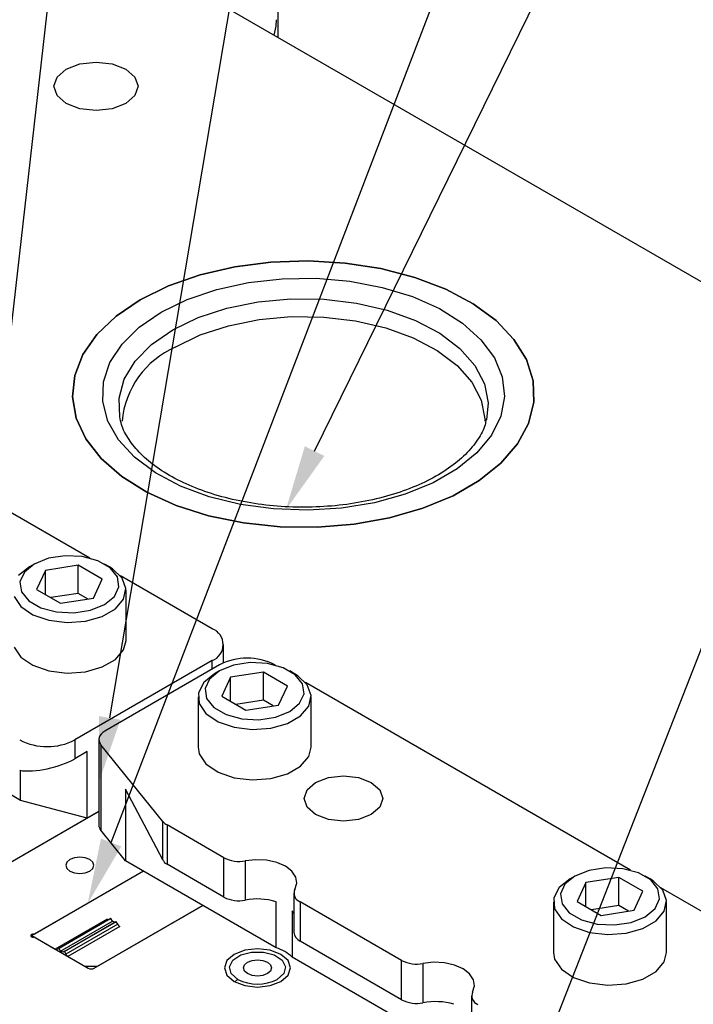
# Model space of a CAD drawing. Header units: inches. Extents: x 1880 to 2363, y -453 to -54.
# Tile 900 of 1056: x 2072.39 to 2074, y -67.3 to -64.95. Entities that reach past the tile are written whole.
import ezdxf

# ---------------------------------------------------------------- set-up
doc = ezdxf.new("R2010")
doc.units = ezdxf.units.IN
doc.header["$LTSCALE"] = 0.5
doc.header["$MEASUREMENT"] = 0
for name, color, linetype in [('DIE-M-S', 8, 'Continuous'), ('DIE-M-S2', 1, 'Continuous'), ('DIE-M-S3', 8, 'Continuous'), ('DSS-M-S', 53, 'Continuous'), ('RAI-M-S', 8, 'Continuous'), ('SID-M-S', 105, 'Continuous'), ('SVD-M-S', 8, 'Continuous')]:
    doc.layers.add(name, color=color, linetype=linetype)

msp = doc.modelspace()

# ---------------------------------------------------------------- linework, layer by layer
at = {"layer": 'DIE-M-S', "linetype": 'Continuous', "lineweight": 25}
for p, q in [((2078.88422, -68.38435), (2071.83489, -64.31486)), ((2072.53889, -65.05726), (2072.57735, -65.05284)), ((2072.57735, -65.05284), (2072.61581, -65.05726)), ((2072.4845, -65.08866), (2072.50629, -65.06984)), ((2072.50629, -65.06984), (2072.53889, -65.05726)), ((2072.61581, -65.05726), (2072.64842, -65.06984)), ((2072.64842, -65.06984), (2072.6702, -65.08866)), ((2072.47685, -65.11086), (2072.4845, -65.08866)), ((2072.6702, -65.08866), (2072.67785, -65.11086)), ((2072.4845, -65.13306), (2072.47685, -65.11086)), ((2072.67785, -65.11086), (2072.6702, -65.13306)), ((2072.50629, -65.15188), (2072.4845, -65.13306)), ((2072.6702, -65.13306), (2072.64842, -65.15188)), ((2072.53889, -65.16446), (2072.50629, -65.15188)), ((2072.57735, -65.16888), (2072.53889, -65.16446)), ((2072.61581, -65.16446), (2072.57735, -65.16888)), ((2072.64842, -65.15188), (2072.61581, -65.16446)), ((2072.90835, -65.54184), (2072.82606, -65.56096)), ((2072.99489, -65.53059), (2072.90835, -65.54184)), ((2073.08343, -65.5275), (2072.99489, -65.53059)), ((2073.17168, -65.53265), (2073.08343, -65.5275)), ((2073.25736, -65.5459), (2073.17168, -65.53265)), ((2073.33825, -65.56692), (2073.25736, -65.5459)), ((2072.82606, -65.56096), (2072.75015, -65.58746)), ((2073.41225, -65.59515), (2073.33825, -65.56692)), ((2072.75015, -65.58746), (2072.68258, -65.62063)), ((2073.47745, -65.62988), (2073.41225, -65.59515)), ((2072.68258, -65.62063), (2072.62511, -65.65964)), ((2073.53216, -65.67018), (2073.47745, -65.62988)), ((2072.62511, -65.65964), (2072.57922, -65.70346)), ((2073.57495, -65.71504), (2073.53216, -65.67018)), ((2072.57922, -65.70346), (2072.5461, -65.75096)), ((2073.60473, -65.76327), (2073.57495, -65.71504)), ((2072.5461, -65.75096), (2072.52662, -65.80092)), ((2073.62072, -65.81364), (2073.60473, -65.76327)), ((2072.52662, -65.80092), (2072.52126, -65.85203)), ((2073.6225, -65.86484), (2073.62072, -65.81364)), ((2072.52126, -65.85203), (2072.53018, -65.90298)), ((2073.61004, -65.91554), (2073.6225, -65.86484)), ((2072.53018, -65.90298), (2072.55313, -65.95245)), ((2073.58365, -65.96443), (2073.61004, -65.91554)), ((2072.55313, -65.95245), (2072.58954, -65.99914)), ((2073.54402, -66.01024), (2073.58365, -65.96443)), ((2072.58954, -65.99914), (2072.63845, -66.04186)), ((2073.49217, -66.05179), (2073.54402, -66.01024)), ((2072.63845, -66.04186), (2072.69859, -66.0795)), ((2073.42945, -66.088), (2073.49217, -66.05179)), ((2072.69859, -66.0795), (2072.76842, -66.11108)), ((2073.35748, -66.11793), (2073.42945, -66.088)), ((2072.76842, -66.11108), (2072.84612, -66.13578)), ((2073.27812, -66.14081), (2073.35748, -66.11793)), ((2072.84612, -66.13578), (2072.92967, -66.15298)), ((2072.92967, -66.15298), (2073.01692, -66.16221)), ((2073.10561, -66.16324), (2073.19343, -66.15604)), ((2073.19343, -66.15604), (2073.27812, -66.14081)), ((2073.01692, -66.16221), (2073.10561, -66.16324)), ((2072.58393, -66.84193), (2072.25535, -67.03162)), ((2072.51478, -66.95655), (2072.50751, -66.96283)), ((2072.52564, -66.95236), (2072.51478, -66.95655)), ((2072.53846, -66.95089), (2072.52564, -66.95236)), ((2072.55128, -66.95236), (2072.53846, -66.95089)), ((2072.56215, -66.95655), (2072.55128, -66.95236)), ((2072.56941, -66.96283), (2072.56215, -66.95655)), ((2072.50751, -66.96283), (2072.50496, -66.97023)), ((2072.50496, -66.97023), (2072.50751, -66.97763)), ((2072.50751, -66.97763), (2072.51478, -66.9839)), ((2072.56215, -66.9839), (2072.56941, -66.97763)), ((2072.57196, -66.97023), (2072.56941, -66.96283)), ((2072.56941, -66.97763), (2072.57196, -66.97023)), ((2072.69049, -66.98452), (2072.43213, -67.13367)), ((2072.51478, -66.9839), (2072.52564, -66.9881)), ((2072.52564, -66.9881), (2072.53846, -66.98957)), ((2072.53846, -66.98957), (2072.55128, -66.9881)), ((2072.55128, -66.9881), (2072.56215, -66.9839)), ((2072.57287, -67.2157), (2072.83191, -67.06616)), ((2072.42186, -67.13678), (2072.42138, -67.13814)), ((2072.42138, -67.13814), (2072.42186, -67.1395)), ((2072.42323, -67.13564), (2072.42186, -67.13678)), ((2072.42186, -67.1395), (2072.42323, -67.14064)), ((2072.42526, -67.1349), (2072.42323, -67.13564)), ((2072.42323, -67.14064), (2072.42526, -67.14138)), ((2072.42763, -67.13468), (2072.42526, -67.1349)), ((2072.42526, -67.14138), (2072.42763, -67.1416)), ((2072.42763, -67.13468), (2072.42763, -67.13626)), ((2072.43213, -67.14261), (2072.55873, -67.2157)), ((2072.90687, -67.1829), (2072.88974, -67.1977)), ((2072.9325, -67.17302), (2072.90687, -67.1829)), ((2072.96273, -67.16955), (2072.9325, -67.17302)), ((2072.99296, -67.17302), (2072.96273, -67.16955)), ((2073.01859, -67.1829), (2072.99296, -67.17302)), ((2073.03571, -67.1977), (2073.01859, -67.1829)), ((2072.88974, -67.1977), (2072.88373, -67.21515)), ((2072.88373, -67.21515), (2072.88974, -67.2326)), ((2073.04173, -67.21515), (2073.03571, -67.1977)), ((2073.03571, -67.2326), (2073.04173, -67.21515)), ((2072.88974, -67.2326), (2072.90687, -67.2474)), ((2073.01859, -67.2474), (2073.03571, -67.2326)), ((2072.90687, -67.2474), (2072.9325, -67.25729)), ((2072.9325, -67.25729), (2072.96273, -67.26076)), ((2072.96273, -67.26076), (2072.99296, -67.25729)), ((2072.99296, -67.25729), (2073.01859, -67.2474))]:
    msp.add_line(p, q, dxfattribs=at)
for centre, radius, start, end in [((2072.42802, -67.12592), 0.00877, 267.45052, 297.91355), ((2072.42802, -67.15036), 0.00877, 62.08645, 92.54948), ((2072.5658, -67.20205), 0.01537, 242.60967, 297.39033)]:
    msp.add_arc(centre, radius, start, end, dxfattribs=at)
at = {"layer": 'DIE-M-S2', "linetype": 'Continuous', "lineweight": 25}
for p, q in [((2072.57994, -66.84423), (2072.2476, -67.03609)), ((2072.69049, -66.98452), (2072.42438, -67.13814)), ((2072.83191, -67.06616), (2072.57994, -67.21162)), ((2072.6036, -67.09873), (2072.47986, -67.17017)), ((2072.61219, -67.09716), (2072.48845, -67.16859)), ((2072.6129, -67.09756), (2072.48915, -67.169)), ((2072.6129, -67.09756), (2072.61219, -67.09716)), ((2072.61626, -67.10338), (2072.6129, -67.09756)), ((2072.49251, -67.17482), (2072.61626, -67.10338)), ((2072.50103, -67.17586), (2072.62477, -67.10442)), ((2072.62548, -67.10483), (2072.50174, -67.17626)), ((2072.62907, -67.11104), (2072.50532, -67.18247)), ((2072.63407, -67.11632), (2072.51032, -67.18775)), ((2072.62141, -67.10636), (2072.61626, -67.10338)), ((2072.62548, -67.10483), (2072.62477, -67.10442)), ((2072.62907, -67.11104), (2072.62548, -67.10483)), ((2072.42438, -67.13814), (2072.47986, -67.17017)), ((2072.42438, -67.13814), (2072.42438, -67.14114)), ((2072.48486, -67.17066), (2072.48845, -67.16859)), ((2072.48845, -67.16859), (2072.48915, -67.169)), ((2072.49251, -67.17482), (2072.48915, -67.169)), ((2072.49767, -67.1778), (2072.49251, -67.17482)), ((2072.50103, -67.17586), (2072.49767, -67.1778)), ((2072.50103, -67.17586), (2072.50174, -67.17626)), ((2072.50174, -67.17626), (2072.50532, -67.18247)), ((2072.51032, -67.18775), (2072.55166, -67.21162)), ((2072.57994, -67.21162), (2072.55166, -67.21162))]:
    msp.add_line(p, q, dxfattribs=at)
for centre, radius, start, end in [((2072.60653, -67.09464), 0.00503, 234.38183, 294.31395), ((2072.6417, -67.10408), 0.01443, 208.85561, 238.04533), ((2072.48279, -67.16608), 0.00503, 234.38183, 294.31395), ((2072.51796, -67.17551), 0.01443, 208.85561, 238.04533)]:
    msp.add_arc(centre, radius, start, end, dxfattribs=at)
at = {"layer": 'DIE-M-S3', "linetype": 'Continuous', "lineweight": 25}
for p, q in [((2072.90399, -67.19664), (2072.92262, -67.18422)), ((2072.92262, -67.18422), (2072.9485, -67.1774)), ((2072.9485, -67.1774), (2072.97695, -67.1774)), ((2072.97695, -67.1774), (2073.00284, -67.18422)), ((2073.00284, -67.18422), (2073.02147, -67.19664)), ((2072.89597, -67.2124), (2072.90399, -67.19664)), ((2072.90002, -67.22865), (2072.89597, -67.2124)), ((2072.92926, -67.21515), (2072.93181, -67.20776)), ((2072.93181, -67.22254), (2072.92926, -67.21515)), ((2072.93181, -67.20776), (2072.93906, -67.20149)), ((2072.93906, -67.20149), (2072.94992, -67.1973)), ((2072.94992, -67.1973), (2072.96273, -67.19583)), ((2072.96273, -67.19583), (2072.97553, -67.1973)), ((2072.97553, -67.1973), (2072.98639, -67.20149)), ((2072.98639, -67.20149), (2072.99364, -67.20776)), ((2072.99364, -67.20776), (2072.99619, -67.21515)), ((2072.99619, -67.21515), (2072.99364, -67.22254)), ((2073.02147, -67.19664), (2073.02949, -67.2124)), ((2073.02949, -67.2124), (2073.02544, -67.22865)), ((2072.9154, -67.24247), (2072.90002, -67.22865)), ((2072.93906, -67.22881), (2072.93181, -67.22254)), ((2072.94992, -67.233), (2072.93906, -67.22881)), ((2072.96273, -67.23447), (2072.94992, -67.233)), ((2072.97553, -67.233), (2072.96273, -67.23447)), ((2072.98639, -67.22881), (2072.97553, -67.233)), ((2072.99364, -67.22254), (2072.98639, -67.22881)), ((2073.02544, -67.22865), (2073.01005, -67.24247))]:
    msp.add_line(p, q, dxfattribs=at)
msp.add_arc((2072.96273, -67.15113), 0.10287, 242.60967, 297.39033, dxfattribs=at)
msp.add_open_spline([(2072.90961, -67.24875), (2072.90977, -67.2484), (2072.9105, -67.24678), (2072.91262, -67.24444), (2072.9145, -67.24311), (2072.9154, -67.24247)], degree=3, knots=[0, 0, 0, 0, 0.1254609, 0.5797622, 1, 1, 1, 1], dxfattribs=at)
at = {"layer": 'DSS-M-S', "linetype": 'Continuous', "lineweight": 25}
for p, q in [((2073.01133, -63.72821), (2073.01133, -64.99401)), ((2072.82606, -65.56096), (2072.90835, -65.54184)), ((2072.90835, -65.54184), (2072.99489, -65.53059)), ((2072.99489, -65.53059), (2073.08343, -65.5275)), ((2073.08343, -65.5275), (2073.17168, -65.53265)), ((2073.17168, -65.53265), (2073.25736, -65.5459)), ((2073.25736, -65.5459), (2073.33825, -65.56692)), ((2072.75015, -65.58746), (2072.82606, -65.56096)), ((2072.94155, -65.57902), (2073.02148, -65.57009)), ((2073.02148, -65.57009), (2073.10287, -65.5691)), ((2073.10287, -65.5691), (2073.18339, -65.57605)), ((2073.33825, -65.56692), (2073.41225, -65.59515)), ((2072.68258, -65.62063), (2072.75015, -65.58746)), ((2072.86538, -65.59561), (2072.94155, -65.57902)), ((2073.18339, -65.57605), (2073.26071, -65.59077)), ((2073.26071, -65.59077), (2073.33261, -65.61281)), ((2072.79517, -65.6194), (2072.86538, -65.59561)), ((2072.96452, -65.6252), (2073.04265, -65.61806)), ((2073.04265, -65.61806), (2073.12173, -65.61908)), ((2073.33261, -65.61281), (2073.39702, -65.64155)), ((2073.41225, -65.59515), (2073.47745, -65.62988)), ((2072.62511, -65.65964), (2072.68258, -65.62063)), ((2072.73292, -65.64969), (2072.79517, -65.6194)), ((2072.82106, -65.66282), (2072.88986, -65.64028)), ((2072.88986, -65.64028), (2072.96452, -65.6252)), ((2073.12173, -65.61908), (2073.19922, -65.62824)), ((2073.19922, -65.62824), (2073.27264, -65.64524)), ((2073.39702, -65.64155), (2073.45209, -65.67617)), ((2073.47745, -65.62988), (2073.53216, -65.67018)), ((2072.57922, -65.70346), (2072.62511, -65.65964)), ((2072.68045, -65.68562), (2072.73292, -65.64969)), ((2072.76034, -65.69209), (2072.82106, -65.66282)), ((2072.96651, -65.66749), (2073.0432, -65.66048)), ((2073.0432, -65.66048), (2073.12082, -65.66149)), ((2073.12082, -65.66149), (2073.19688, -65.67048)), ((2073.27264, -65.64524), (2073.33961, -65.66954)), ((2072.63924, -65.72616), (2072.68045, -65.68562)), ((2072.8257, -65.70442), (2072.89323, -65.6823)), ((2072.89323, -65.6823), (2072.96651, -65.66749)), ((2073.19688, -65.67048), (2073.26894, -65.68716)), ((2073.26894, -65.68716), (2073.33468, -65.71101)), ((2073.33961, -65.66954), (2073.398, -65.70035)), ((2073.45209, -65.67617), (2073.49624, -65.71566)), ((2073.53216, -65.67018), (2073.57495, -65.71504)), ((2072.5461, -65.75096), (2072.57922, -65.70346)), ((2072.70965, -65.72714), (2072.76034, -65.69209)), ((2072.7661, -65.73314), (2072.8257, -65.70442)), ((2073.33468, -65.71101), (2073.39199, -65.74125)), ((2073.398, -65.70035), (2073.44592, -65.73668)), ((2072.6105, -65.77013), (2072.63924, -65.72616)), ((2072.67061, -65.76685), (2072.70965, -65.72714)), ((2073.49624, -65.71566), (2073.52819, -65.75888)), ((2073.57495, -65.71504), (2073.60473, -65.76327)), ((2072.52662, -65.80092), (2072.5461, -65.75096)), ((2073.39199, -65.74125), (2073.43902, -65.77691)), ((2073.44592, -65.73668), (2073.48183, -65.77737)), ((2073.52819, -65.75888), (2073.54703, -65.80461)), ((2072.59504, -65.81627), (2072.6105, -65.77013)), ((2072.64448, -65.80996), (2072.67061, -65.76685)), ((2073.43902, -65.77691), (2073.47427, -65.81685)), ((2073.48183, -65.77737), (2073.50458, -65.8211)), ((2073.60473, -65.76327), (2073.62072, -65.81364)), ((2072.52126, -65.85203), (2072.52662, -65.80092)), ((2073.54703, -65.80461), (2073.55221, -65.85151)), ((2072.59331, -65.86326), (2072.59504, -65.81627)), ((2072.63211, -65.85506), (2072.64448, -65.80996)), ((2073.47427, -65.81685), (2073.4966, -65.85977)), ((2073.50458, -65.8211), (2073.51344, -65.86648)), ((2073.62072, -65.81364), (2073.6225, -65.86484)), ((2072.53018, -65.90298), (2072.52126, -65.85203)), ((2073.55221, -65.85151), (2073.54359, -65.89824)), ((2072.60536, -65.90974), (2072.59331, -65.86326)), ((2072.63388, -65.90071), (2072.63211, -65.85506)), ((2073.4966, -65.85977), (2073.50529, -65.90431)), ((2073.51344, -65.86648), (2073.5095, -65.90662)), ((2073.6225, -65.86484), (2073.61004, -65.91554)), ((2073.54359, -65.89824), (2073.5214, -65.94346)), ((2072.55313, -65.95245), (2072.53018, -65.90298)), ((2072.63085, -65.95438), (2072.60536, -65.90974)), ((2072.63455, -65.90394), (2072.63388, -65.90071)), ((2072.63598, -65.90994), (2072.63455, -65.90394)), ((2073.50529, -65.90431), (2073.5054, -65.90992)), ((2073.61004, -65.91554), (2073.58365, -65.96443)), ((2073.5214, -65.94346), (2073.4863, -65.98587)), ((2072.58954, -65.99914), (2072.55313, -65.95245)), ((2072.66904, -65.99588), (2072.63085, -65.95438)), ((2073.58365, -65.96443), (2073.54402, -66.01024)), ((2073.4863, -65.98587), (2073.43929, -66.02424)), ((2072.63845, -66.04186), (2072.58954, -65.99914)), ((2072.71883, -66.03307), (2072.66904, -65.99588)), ((2073.54402, -66.01024), (2073.49217, -66.05179)), ((2072.77878, -66.06486), (2072.71883, -66.03307)), ((2073.43929, -66.02424), (2073.38173, -66.05747)), ((2072.69859, -66.0795), (2072.63845, -66.04186)), ((2073.38173, -66.05747), (2073.31526, -66.08461)), ((2073.49217, -66.05179), (2073.42945, -66.088)), ((2072.76842, -66.11108), (2072.69859, -66.0795)), ((2072.84719, -66.09035), (2072.77878, -66.06486)), ((2073.31526, -66.08461), (2073.2418, -66.10487)), ((2073.42945, -66.088), (2073.35748, -66.11793)), ((2072.84612, -66.13578), (2072.76842, -66.11108)), ((2072.92207, -66.10879), (2072.84719, -66.09035)), ((2073.00127, -66.11967), (2072.92207, -66.10879)), ((2073.2418, -66.10487), (2073.16347, -66.11768)), ((2073.08252, -66.12266), (2073.00127, -66.11967)), ((2073.16347, -66.11768), (2073.08252, -66.12266)), ((2073.35748, -66.11793), (2073.27812, -66.14081)), ((2072.92967, -66.15298), (2072.84612, -66.13578)), ((2073.01692, -66.16221), (2072.92967, -66.15298)), ((2073.19343, -66.15604), (2073.10561, -66.16324)), ((2073.27812, -66.14081), (2073.19343, -66.15604)), ((2073.10561, -66.16324), (2073.01692, -66.16221))]:
    msp.add_line(p, q, dxfattribs=at)
msp.add_arc((2072.85482, -65.9307), 0.21656, 114.18443, 174.49542, dxfattribs=at)
msp.add_open_spline([(2073.50824, -65.90613), (2073.50762, -65.91039), (2073.50535, -65.92598), (2073.48985, -65.95418), (2073.46151, -65.98955), (2073.42064, -66.02315), (2073.37047, -66.05276), (2073.31191, -66.07757), (2073.24652, -66.09681), (2073.17607, -66.1098), (2073.10255, -66.11608), (2073.0281, -66.11543), (2072.95491, -66.10784), (2072.88514, -66.09359), (2072.82086, -66.07319), (2072.76392, -66.04744), (2072.71601, -66.01735), (2072.678, -65.98414), (2072.65186, -65.94919), (2072.6384, -65.92392), (2072.63662, -65.91061), (2072.6364, -65.90892)], degree=3, knots=[0, 0, 0, 0, 0.0209664, 0.0767016, 0.1359809, 0.1935179, 0.2504866, 0.307398, 0.364436, 0.4216468, 0.4789932, 0.5364094, 0.5938187, 0.6511211, 0.7082397, 0.7651077, 0.8216968, 0.8780913, 0.9345298, 0.9916719, 1, 1, 1, 1], dxfattribs=at)
at = {"layer": 'RAI-M-S', "linetype": 'Continuous', "lineweight": 25}
for p, q in [((2072.56267, -66.23707), (2071.62785, -65.69742)), ((2072.85461, -66.40561), (2072.63548, -66.27911)), ((2072.88185, -66.48693), (2072.88185, -66.44357)), ((2072.85461, -66.48154), (2072.52651, -66.67094)), ((2072.85461, -66.50195), (2072.85461, -66.48154)), ((2072.87229, -66.49174), (2072.59857, -66.64975)), ((2073.00461, -66.4922), (2073.00381, -66.49174)), ((2073.85314, -66.98205), (2073.07742, -66.53424)), ((2072.59857, -66.64975), (2072.59361, -66.65309)), ((2072.52651, -66.67094), (2072.52651, -66.71585)), ((2072.58393, -66.67016), (2072.58393, -66.8743)), ((2072.58469, -66.66515), (2072.58394, -66.66953)), ((2072.58394, -66.66953), (2072.58436, -66.67393)), ((2072.58436, -66.67393), (2072.58593, -66.67824)), ((2072.58658, -66.66088), (2072.58469, -66.66515)), ((2072.58958, -66.65683), (2072.58658, -66.66088)), ((2072.59361, -66.65309), (2072.58958, -66.65683)), ((2072.55614, -66.69875), (2072.52651, -66.71585)), ((2072.55614, -66.85797), (2072.55614, -66.69875)), ((2072.58593, -66.67824), (2072.58861, -66.68236)), ((2072.73678, -66.86579), (2072.58861, -66.68236)), ((2072.58861, -66.68236), (2072.58861, -66.8865)), ((2072.39715, -66.81517), (2072.39715, -66.7438)), ((2072.39715, -66.81517), (2072.30309, -66.76087)), ((2073.10157, -66.77269), (2073.13198, -66.76096)), ((2073.13198, -66.76096), (2073.16786, -66.75684)), ((2073.16786, -66.75684), (2073.20374, -66.76096)), ((2073.20374, -66.76096), (2073.23415, -66.77269)), ((2072.64796, -66.78857), (2072.64796, -66.95996)), ((2072.73678, -66.95723), (2072.64796, -66.78857)), ((2073.07411, -66.81096), (2073.08125, -66.79024)), ((2073.08125, -66.79024), (2073.10157, -66.77269)), ((2073.23415, -66.77269), (2073.25447, -66.79024)), ((2073.25447, -66.79024), (2073.26161, -66.81096)), ((2072.55614, -66.85797), (2072.39715, -66.81517)), ((2073.08125, -66.83167), (2073.07411, -66.81096)), ((2073.26161, -66.81096), (2073.25447, -66.83167)), ((2073.10157, -66.84923), (2073.08125, -66.83167)), ((2073.25447, -66.83167), (2073.23415, -66.84923)), ((2072.55614, -66.85797), (2072.58393, -66.84193)), ((2073.13198, -66.86096), (2073.10157, -66.84923)), ((2073.16786, -66.86508), (2073.13198, -66.86096)), ((2073.20374, -66.86096), (2073.16786, -66.86508)), ((2073.23415, -66.84923), (2073.20374, -66.86096)), ((2072.64796, -66.95996), (2072.58861, -66.8865)), ((2072.73678, -66.95723), (2072.73678, -66.86579)), ((2072.88258, -66.95242), (2072.74674, -66.874)), ((2072.74674, -66.874), (2072.74674, -66.96791)), ((2072.88258, -67.04632), (2072.88258, -66.95242)), ((2072.95889, -66.9568), (2072.93349, -66.95944)), ((2072.98457, -66.95824), (2072.95889, -66.9568)), ((2073.00718, -67.16734), (2072.64796, -66.95996)), ((2072.88258, -67.04632), (2072.74674, -66.96791)), ((2072.93349, -66.95944), (2072.93349, -67.05335)), ((2073.00861, -66.96366), (2072.98457, -66.95824)), ((2073.0292, -66.97265), (2073.00861, -66.96366)), ((2073.04477, -66.98453), (2073.0292, -66.97265)), ((2073.05415, -66.99841), (2073.04477, -66.98453)), ((2073.05665, -67.01323), (2073.05415, -66.99841)), ((2073.05206, -67.0279), (2073.05665, -67.01323)), ((2075.09057, -67.6964), (2073.92595, -67.02408)), ((2073.04958, -67.03687), (2073.04958, -67.13078)), ((2073.00718, -67.16734), (2073.00718, -67.05711)), ((2073.30684, -67.19734), (2073.06423, -67.05728)), ((2073.06423, -67.05728), (2073.06423, -67.15119)), ((2073.04555, -67.07925), (2073.04555, -67.18949)), ((2073.04958, -67.08417), (2073.04555, -67.07925)), ((2073.30684, -67.29125), (2073.06423, -67.15119)), ((2073.43145, -67.41226), (2073.04555, -67.18949)), ((2073.30684, -67.29125), (2073.30684, -67.19734)), ((2073.38315, -67.20172), (2073.35775, -67.20437)), ((2073.35775, -67.20437), (2073.35775, -67.29827)), ((2073.40884, -67.20316), (2073.38315, -67.20172)), ((2073.43288, -67.20858), (2073.40884, -67.20316)), ((2073.45346, -67.21757), (2073.43288, -67.20858)), ((2073.46903, -67.22945), (2073.45346, -67.21757)), ((2073.47842, -67.24333), (2073.46903, -67.22945)), ((2073.47633, -67.27282), (2073.48091, -67.25816)), ((2073.48091, -67.25816), (2073.47842, -67.24333)), ((2073.47385, -67.2818), (2073.47385, -67.3757))]:
    msp.add_line(p, q, dxfattribs=at)
for centre, radius, start, end in [((2072.8402, -66.44357), 0.04061, 290.78342, 69.21658), ((2072.93805, -66.61866), 0.14294, 62.60967, 117.39033), ((2072.46075, -66.54402), 0.14294, 242.60967, 297.39033), ((2072.60326, -66.87387), 0.01934, 181.26084, 220.75554), ((2072.76399, -66.84293), 0.03554, 220.03198, 240.96011), ((2072.918, -66.88366), 0.07735, 242.74366, 281.54852), ((2072.76711, -66.9323), 0.04102, 230.57325, 240.22405), ((2073.07167, -67.03699), 0.02162, 155.11499, 249.85575), ((2072.918, -66.97756), 0.07735, 242.74366, 281.54852), ((2072.96258, -67.20714), 0.15652, 73.44464, 100.71312), ((2073.07453, -67.12834), 0.02506, 185.58152, 245.73862), ((2072.98394, -67.2519), 0.0877, 45.37279, 74.63259), ((2073.34227, -67.12858), 0.07735, 242.74366, 281.54852), ((2073.49594, -67.28191), 0.02162, 155.11499, 249.85575), ((2073.34227, -67.22249), 0.07735, 242.74366, 281.54852), ((2073.38685, -67.45206), 0.15652, 73.44464, 100.71312)]:
    msp.add_arc(centre, radius, start, end, dxfattribs=at)
for centre, major_axis, ratio, start_param, end_param in [((2072.46075, -66.70553), (0.09267, 0.02234), 0.3494348, 3.8429483, 5.4137446), ((2072.7821, -66.95012), (0.04728, -0.02274), 0.7151438, 3.9092535, 4.0810656)]:
    msp.add_ellipse(centre, major_axis=major_axis, ratio=ratio, start_param=start_param, end_param=end_param, dxfattribs=at)
at = {"layer": 'SID-M-S'}
for p, q in [((2072.2569, -66.72264), (2072.86261, -61.40797)), ((2072.60991, -66.61841), (2073.49029, -61.40652)), ((2072.61328, -66.91567), (2074.72935, -61.39645)), ((2073.09904, -65.9816), (2075.35144, -61.38954)), ((2073.6215, -67.47528), (2076.00391, -61.39594))]:
    msp.add_line(p, q, dxfattribs=at)
for points in [[(2073.12238, -65.99305), (2073.03034, -66.12166), (2073.12238, -65.99305), (2073.07569, -65.97015)], [(2072.63555, -66.62274), (2072.58393, -66.77223), (2072.63555, -66.62274), (2072.58428, -66.61408)], [(2072.63756, -66.92497), (2072.55744, -67.06133), (2072.63756, -66.92497), (2072.58901, -66.90636)]]:
    msp.add_solid(points, dxfattribs=at)
at = {"layer": 'SVD-M-S', "linetype": 'Continuous', "lineweight": 25}
for p, q in [((2073.00696, -64.96695), (2073.00788, -64.9518)), ((2073.00234, -64.98882), (2073.00696, -64.96695)), ((2072.42992, -66.25104), (2072.4063, -66.27052)), ((2072.42991, -66.25105), (2072.41831, -66.25775)), ((2072.46366, -66.2374), (2072.42992, -66.25104)), ((2072.50345, -66.23125), (2072.46366, -66.2374)), ((2072.54448, -66.23332), (2072.50345, -66.23125)), ((2072.58181, -66.24337), (2072.54448, -66.23332)), ((2072.61094, -66.26018), (2072.58181, -66.24337)), ((2072.60926, -66.25775), (2072.59766, -66.25105)), ((2072.41833, -66.25774), (2072.3925, -66.27862)), ((2072.4063, -66.27052), (2072.39564, -66.29349)), ((2072.45638, -66.26631), (2072.43536, -66.31159)), ((2072.5348, -66.25418), (2072.45638, -66.26631)), ((2072.45638, -66.32372), (2072.45638, -66.26631)), ((2072.59221, -66.28732), (2072.5348, -66.25418)), ((2072.5348, -66.32114), (2072.5348, -66.25418)), ((2072.6168, -66.26248), (2072.60926, -66.25775)), ((2072.62834, -66.28173), (2072.61094, -66.26018)), ((2072.63955, -66.28452), (2072.6168, -66.26248)), ((2072.39564, -66.29349), (2072.39923, -66.31717)), ((2072.5712, -66.3326), (2072.59221, -66.28732)), ((2072.63193, -66.30542), (2072.62834, -66.28173)), ((2072.64867, -66.30963), (2072.63955, -66.28452)), ((2072.39923, -66.31717), (2072.41663, -66.33873)), ((2072.43536, -66.31159), (2072.49277, -66.34473)), ((2072.5348, -66.32114), (2072.46943, -66.33125)), ((2072.55814, -66.33462), (2072.5348, -66.32114)), ((2072.62127, -66.32839), (2072.63193, -66.30542)), ((2072.64317, -66.33508), (2072.64867, -66.30963)), ((2072.64879, -66.43337), (2072.64879, -66.31285)), ((2072.38166, -66.32884), (2072.39781, -66.35274)), ((2072.41663, -66.33873), (2072.44576, -66.35554)), ((2072.49277, -66.34473), (2072.5712, -66.3326)), ((2072.59765, -66.34787), (2072.62127, -66.32839)), ((2072.62365, -66.35813), (2072.64317, -66.33508)), ((2072.39781, -66.35274), (2072.42653, -66.37232)), ((2072.44576, -66.35554), (2072.48309, -66.36559)), ((2072.48309, -66.36559), (2072.52412, -66.36766)), ((2072.52412, -66.36766), (2072.56391, -66.36151)), ((2072.56391, -66.36151), (2072.59765, -66.34787)), ((2072.59223, -66.37627), (2072.62365, -66.35813)), ((2072.42653, -66.37232), (2072.46471, -66.38545)), ((2072.46471, -66.38545), (2072.50821, -66.39071)), ((2072.50821, -66.39071), (2072.55231, -66.38754)), ((2072.55231, -66.38754), (2072.59223, -66.37627)), ((2072.64317, -66.4556), (2072.64879, -66.43337)), ((2072.38166, -66.44936), (2072.39781, -66.47326)), ((2072.62365, -66.47865), (2072.64317, -66.4556)), ((2072.39781, -66.47326), (2072.42653, -66.49284)), ((2072.59223, -66.49679), (2072.62365, -66.47865)), ((2072.94539, -66.48638), (2072.9056, -66.49253)), ((2072.98642, -66.48845), (2072.94539, -66.48638)), ((2072.42653, -66.49284), (2072.46471, -66.50597)), ((2072.46471, -66.50597), (2072.50821, -66.51123)), ((2072.50821, -66.51123), (2072.55231, -66.50806)), ((2072.55231, -66.50806), (2072.59223, -66.49679)), ((2072.87186, -66.50617), (2072.84824, -66.52565)), ((2072.87185, -66.50618), (2072.86025, -66.51287)), ((2072.9056, -66.49253), (2072.87186, -66.50617)), ((2072.97674, -66.50931), (2072.89832, -66.52144)), ((2073.03415, -66.54245), (2072.97674, -66.50931)), ((2072.97674, -66.57627), (2072.97674, -66.50931)), ((2073.02375, -66.4985), (2072.98642, -66.48845)), ((2073.05288, -66.51531), (2073.02375, -66.4985)), ((2073.0512, -66.51287), (2073.0396, -66.50618)), ((2072.83444, -66.53375), (2072.82176, -66.55833)), ((2072.86027, -66.51287), (2072.83444, -66.53375)), ((2072.84824, -66.52565), (2072.83758, -66.54861)), ((2072.89832, -66.52144), (2072.8773, -66.56671)), ((2072.89832, -66.57884), (2072.89832, -66.52144)), ((2073.05874, -66.5176), (2073.0512, -66.51287)), ((2073.07029, -66.53686), (2073.05288, -66.51531)), ((2073.08149, -66.53964), (2073.05874, -66.5176)), ((2072.82176, -66.55833), (2072.8236, -66.58397)), ((2072.83758, -66.54861), (2072.84117, -66.5723)), ((2073.01314, -66.58772), (2073.03415, -66.54245)), ((2073.07388, -66.56055), (2073.07029, -66.53686)), ((2073.09061, -66.56475), (2073.08149, -66.53964)), ((2072.82073, -66.56797), (2072.82073, -66.68849)), ((2072.84117, -66.5723), (2072.85858, -66.59385)), ((2072.8773, -66.56671), (2072.93471, -66.59985)), ((2072.97674, -66.57627), (2072.91137, -66.58638)), ((2073.00009, -66.58974), (2072.97674, -66.57627)), ((2073.06322, -66.58352), (2073.07388, -66.56055)), ((2073.08511, -66.59021), (2073.09061, -66.56475)), ((2073.09073, -66.68849), (2073.09073, -66.56797)), ((2072.8236, -66.58397), (2072.83975, -66.60787)), ((2072.85858, -66.59385), (2072.8877, -66.61067)), ((2072.93471, -66.59985), (2073.01314, -66.58772)), ((2073.00585, -66.61663), (2073.03959, -66.603)), ((2073.03959, -66.603), (2073.06322, -66.58352)), ((2073.0656, -66.61326), (2073.08511, -66.59021)), ((2072.83975, -66.60787), (2072.86848, -66.62744)), ((2072.86848, -66.62744), (2072.90665, -66.64058)), ((2072.8877, -66.61067), (2072.92503, -66.62072)), ((2072.92503, -66.62072), (2072.96606, -66.62279)), ((2072.96606, -66.62279), (2073.00585, -66.61663)), ((2073.03417, -66.6314), (2073.0656, -66.61326)), ((2072.90665, -66.64058), (2072.95015, -66.64584)), ((2072.95015, -66.64584), (2072.99425, -66.64267)), ((2072.99425, -66.64267), (2073.03417, -66.6314)), ((2072.82073, -66.68849), (2072.8236, -66.70449)), ((2073.08511, -66.71073), (2073.09073, -66.68849)), ((2072.8236, -66.70449), (2072.83975, -66.72839)), ((2073.0656, -66.73378), (2073.08511, -66.71073)), ((2072.83975, -66.72839), (2072.86848, -66.74796)), ((2073.03417, -66.75192), (2073.0656, -66.73378)), ((2072.86848, -66.74796), (2072.90665, -66.7611)), ((2072.90665, -66.7611), (2072.95015, -66.76636)), ((2072.95015, -66.76636), (2072.99425, -66.76319)), ((2072.99425, -66.76319), (2073.03417, -66.75192)), ((2073.79392, -66.97622), (2073.75413, -66.98238)), ((2073.83495, -66.97829), (2073.79392, -66.97622)), ((2073.87228, -66.98834), (2073.83495, -66.97829)), ((2073.7088, -67.00271), (2073.68297, -67.02359)), ((2073.72039, -66.99601), (2073.69677, -67.01549)), ((2073.72038, -66.99602), (2073.70878, -67.00272)), ((2073.75413, -66.98238), (2073.72039, -66.99601)), ((2073.82527, -66.99915), (2073.74685, -67.01128)), ((2073.88268, -67.0323), (2073.82527, -66.99915)), ((2073.82527, -67.06611), (2073.82527, -66.99915)), ((2073.90141, -67.00516), (2073.87228, -66.98834)), ((2073.89973, -67.00272), (2073.88813, -66.99602)), ((2073.90727, -67.00745), (2073.89973, -67.00272)), ((2073.68297, -67.02359), (2073.67029, -67.04818)), ((2073.69677, -67.01549), (2073.68611, -67.03846)), ((2073.74685, -67.01128), (2073.72583, -67.05656)), ((2073.74685, -67.06869), (2073.74685, -67.01128)), ((2073.91881, -67.02671), (2073.90141, -67.00516)), ((2073.93002, -67.02949), (2073.90727, -67.00745)), ((2073.9224, -67.05039), (2073.91881, -67.02671)), ((2073.67029, -67.04818), (2073.67213, -67.07381)), ((2073.68611, -67.03846), (2073.6897, -67.06215)), ((2073.86167, -67.07757), (2073.88268, -67.0323)), ((2073.91174, -67.07336), (2073.9224, -67.05039)), ((2073.93914, -67.0546), (2073.93002, -67.02949)), ((2073.66926, -67.05782), (2073.66926, -67.17834)), ((2073.67213, -67.07381), (2073.68828, -67.09771)), ((2073.6897, -67.06215), (2073.7071, -67.0837)), ((2073.72583, -67.05656), (2073.78324, -67.0897)), ((2073.82527, -67.06611), (2073.7599, -67.07622)), ((2073.84861, -67.07959), (2073.82527, -67.06611)), ((2073.88812, -67.09284), (2073.91174, -67.07336)), ((2073.93364, -67.08006), (2073.93914, -67.0546)), ((2073.93926, -67.17834), (2073.93926, -67.05782)), ((2073.68828, -67.09771), (2073.717, -67.11729)), ((2073.7071, -67.0837), (2073.73623, -67.10051)), ((2073.78324, -67.0897), (2073.86167, -67.07757)), ((2073.85438, -67.10648), (2073.88812, -67.09284)), ((2073.91412, -67.1031), (2073.93364, -67.08006)), ((2073.717, -67.11729), (2073.75518, -67.13042)), ((2073.73623, -67.10051), (2073.77356, -67.11056)), ((2073.77356, -67.11056), (2073.81459, -67.11263)), ((2073.81459, -67.11263), (2073.85438, -67.10648)), ((2073.84278, -67.13251), (2073.8827, -67.12124)), ((2073.8827, -67.12124), (2073.91412, -67.1031)), ((2073.75518, -67.13042), (2073.79868, -67.13569)), ((2073.79868, -67.13569), (2073.84278, -67.13251)), ((2073.66926, -67.17834), (2073.67213, -67.19433)), ((2073.93364, -67.20058), (2073.93926, -67.17834)), ((2073.67213, -67.19433), (2073.68828, -67.21823)), ((2073.91412, -67.22363), (2073.93364, -67.20058)), ((2073.68828, -67.21823), (2073.717, -67.23781)), ((2073.717, -67.23781), (2073.75518, -67.25094)), ((2073.8827, -67.24177), (2073.91412, -67.22363)), ((2073.75518, -67.25094), (2073.79868, -67.25621)), ((2073.79868, -67.25621), (2073.84278, -67.25303)), ((2073.84278, -67.25303), (2073.8827, -67.24177))]:
    msp.add_line(p, q, dxfattribs=at)

doc.saveas('drawing.dxf')
